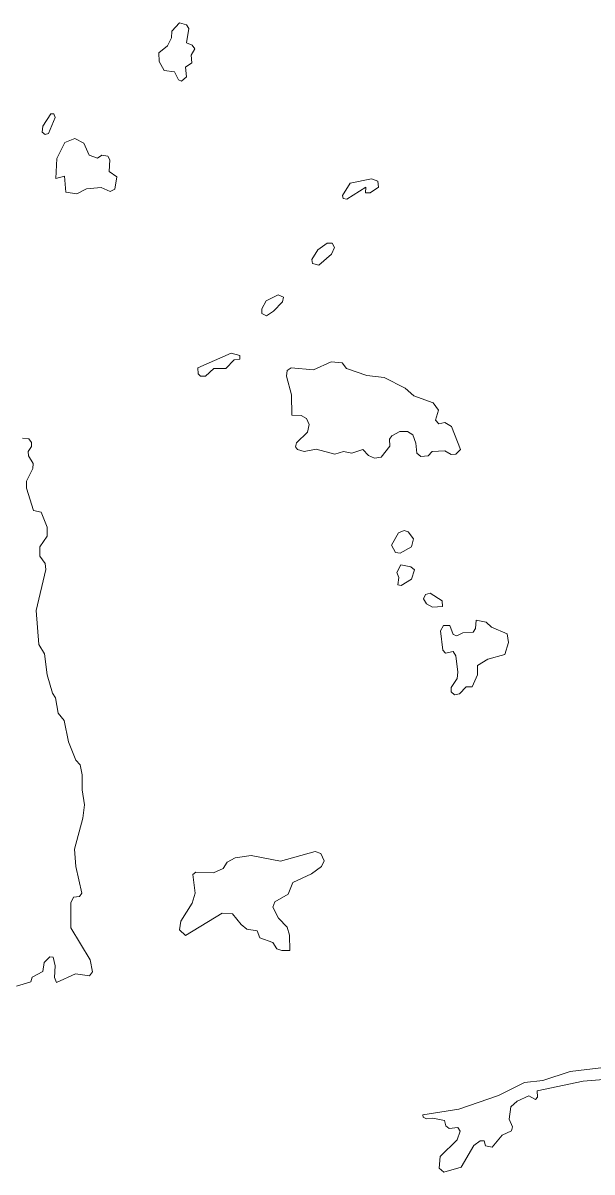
# Model space of a CAD drawing. Extents: x 369010 to 735936, y 6377141 to 6616555.
# Drawn here: x 450905 to 451871, y 6476826 to 6478776 of the extents above; entities that cross this region are included whole.
import ezdxf

# ---------------------------------------------------------------- set-up
doc = ezdxf.new("R2010")
doc.units = 0
doc.header["$LTSCALE"] = 40
doc.layers.add('3', color=7, linetype='Continuous', lineweight=13)

msp = doc.modelspace()

# ---------------------------------------------------------------- linework, layer by layer
at = {"layer": '3'}
for points in [[(451174.17, 6478677.86), (451182.61, 6478685.14), (451180.96, 6478701.19), (451191.71, 6478708.47), (451190.55, 6478721.88), (451196.68, 6478732.64), (451192.54, 6478738.76), (451182.61, 6478742.9), (451186.75, 6478766.73), (451182.94, 6478773.19), (451171.02, 6478776.33), (451157.95, 6478762.43), (451157.29, 6478751.01), (451150.67, 6478737.27), (451135.77, 6478725.69), (451136.6, 6478710.79), (451145.04, 6478695.9), (451162.25, 6478693.58), (451169.2, 6478679.84)], [(450952.56, 6478622.25), (450938.66, 6478601.23), (450937.5, 6478591.3), (450942.63, 6478586.99), (450948.26, 6478588.98), (450959.84, 6478615.79), (450957.52, 6478621.92)], [(451053.35, 6478490.17), (451061.3, 6478494.31), (451064.44, 6478515), (451051.37, 6478524.27), (451052.52, 6478544.13), (451049.38, 6478550.25), (451039.12, 6478551.74), (451031.84, 6478547.11), (451017.27, 6478552.24), (451008.5, 6478572.1), (450993.11, 6478580.54), (450976.23, 6478573.26), (450962.49, 6478546.45), (450961, 6478512.35), (450975.56, 6478516.16), (450977.88, 6478489.35), (450996.58, 6478486.2), (451012.97, 6478494.64), (451037.96, 6478496.96)], [(451496.74, 6478512.02), (451460.33, 6478504.74), (451447.25, 6478483.55), (451448.74, 6478478.59), (451454.86, 6478477.43), (451487.14, 6478497.79), (451486.64, 6478487.86), (451494.75, 6478487.86), (451508.49, 6478497.46), (451507.33, 6478508.05)], [(451421.76, 6478402.79), (451405.71, 6478391.2), (451395.28, 6478375.15), (451396.44, 6478368.2), (451407.2, 6478365.22), (451429.05, 6478383.92), (451434.01, 6478395.01), (451430.2, 6478402.79)], [(451338.35, 6478315.07), (451317.99, 6478304.64), (451310.71, 6478290.91), (451310.38, 6478283.29), (451318.32, 6478279.32), (451330.57, 6478287.1), (451345.63, 6478303.15), (451347.12, 6478310.77)], [(451258.41, 6478216.1), (451202.14, 6478190.94), (451202.8, 6478180.85), (451206.28, 6478176.71), (451214.72, 6478177.04), (451229.28, 6478189.78), (451249.64, 6478189.78), (451263.71, 6478204.35), (451272.98, 6478205.84), (451273.31, 6478211.96)], [(451501.87, 6478038.02), (451512.96, 6478039.51), (451527.85, 6478057.88), (451527.52, 6478069.79), (451531.33, 6478075.92), (451544.73, 6478083.2), (451557.81, 6478083.2), (451566.91, 6478077.08), (451572.04, 6478063.34), (451573.53, 6478046.46), (451580.48, 6478040.33), (451593.06, 6478041.49), (451599.51, 6478048.78), (451621.36, 6478049.93), (451631.79, 6478044.14), (451639.73, 6478044.47), (451647.84, 6478052.25), (451632.45, 6478091.64), (451621.36, 6478098.1), (451611.1, 6478096.27), (451605.64, 6478102.4), (451610.27, 6478119.28), (451601.17, 6478131.53), (451568.9, 6478143.44), (451553.67, 6478156.35), (451518.09, 6478174.39), (451488.63, 6478177.87), (451454.53, 6478190.12), (451446.92, 6478199.38), (451428.05, 6478201.2), (451398.43, 6478187.8), (451360.2, 6478190.94), (451353.58, 6478186.64), (451352.42, 6478177.04), (451361.02, 6478145.26), (451361.52, 6478110.84), (451377.57, 6478110.01), (451386.35, 6478105.05), (451390.98, 6478095.12), (451388.33, 6478081.71), (451369.46, 6478064), (451367.64, 6478057.22), (451371.12, 6478052.25), (451382.21, 6478049.11), (451402.9, 6478052.91), (451434.67, 6478044.47), (451449.4, 6478049.11), (451463.64, 6478046.13), (451482.01, 6478052.25), (451491.61, 6478042.16)], [(451552.18, 6477915.05), (451542.75, 6477910.74), (451530.5, 6477890.06), (451537.29, 6477877.48), (451545.39, 6477876.32), (451564.43, 6477887.41), (451567.9, 6477900.81), (451558.8, 6477912.73)], [(451547.22, 6477821.54), (451564.92, 6477832.3), (451569.56, 6477848.02), (451563.77, 6477853.31), (451546.55, 6477856.79), (451539.93, 6477843.72), (451543.08, 6477834.94), (451541.59, 6477823.03)], [(451600.18, 6477784.8), (451617.39, 6477785.95), (451616.56, 6477795.55), (451596.37, 6477808.46), (451588.26, 6477806.31), (451585.28, 6477799.03), (451590.25, 6477790.59)], [(451674.32, 6477762.62), (451673.49, 6477748.39), (451669.36, 6477742.59), (451651.98, 6477741.43), (451641.39, 6477736.14), (451635.59, 6477738.46), (451629.47, 6477753.68), (451619.04, 6477753.68), (451614.08, 6477744.91), (451617.89, 6477711.97), (451622.52, 6477707.01), (451635.26, 6477709.66), (451639.73, 6477702.38), (451643.54, 6477674.41), (451642.05, 6477663.65), (451632.12, 6477648.75), (451632.12, 6477641.14), (451637.42, 6477636.17), (451646.35, 6477637.66), (451657.44, 6477649.58), (451667.7, 6477649.58), (451676.97, 6477670.27), (451676.64, 6477685.99), (451694.18, 6477696.58), (451723.31, 6477704.36), (451729.1, 6477725.05), (451726.79, 6477739.61), (451700.64, 6477750.7), (451691.53, 6477759.14)], [(451401.41, 6477370.21), (451342.32, 6477353.82), (451292.67, 6477363.26), (451265.53, 6477359.45), (451251.79, 6477352.17), (451244.84, 6477341.58), (451228.45, 6477333.8), (451198.83, 6477334.96), (451193.53, 6477331.15), (451197.34, 6477299.7), (451192.37, 6477282.49), (451173.18, 6477252.2), (451170.86, 6477236.98), (451181.29, 6477227.71), (451243.18, 6477265.28), (451261.06, 6477264.45), (451275.29, 6477246.08), (451285.22, 6477238.47), (451302.44, 6477235.32), (451307.07, 6477223.9), (451329.25, 6477215.79), (451336.2, 6477205.04), (451344.31, 6477202.06), (451358.04, 6477202.39), (451357.71, 6477228.04), (451353.41, 6477241.94), (451338.85, 6477257.17), (451329.25, 6477275.54), (451332.39, 6477284.48), (451355.4, 6477297.88), (451363.01, 6477317.41), (451394.79, 6477332.31), (451411.67, 6477344.56), (451416.3, 6477354.15), (451410.84, 6477366.73)]]:
    msp.add_lwpolyline(points, close=True, dxfattribs=at)
for points in [[(450893.97, 6477141.48), (450918.47, 6477149.1), (450920.78, 6477156.87), (450938.82, 6477166.47), (450941.14, 6477182.03), (450950.74, 6477191.63), (450956.37, 6477190.97), (450959.51, 6477175.91), (450958.68, 6477156.38), (450962.16, 6477147.61), (450994.27, 6477162.5), (451018.1, 6477159.19), (451023.4, 6477165.98), (451018.93, 6477186.33), (450986.32, 6477240.78), (450986.16, 6477282.82), (450991.12, 6477292.92), (451001.05, 6477293.91), (451004.86, 6477299.37), (450994.93, 6477344.56), (450992.61, 6477374.02), (451006.51, 6477426.48), (451009.33, 6477449.49), (451005.36, 6477474.81), (451005.85, 6477500.13), (451002.05, 6477517.01), (450995.09, 6477525.45), (450982.18, 6477556.4), (450974.9, 6477592.48), (450964.64, 6477605.06), (450960.34, 6477631.21), (450955.04, 6477639.15), (450946.1, 6477669.77), (450941.47, 6477705.52), (450932.2, 6477721.24), (450927.4, 6477779.33), (450943.95, 6477848.68), (450942.79, 6477858.78), (450933.69, 6477871.69), (450933.86, 6477887.41), (450946.44, 6477905.45), (450946.44, 6477920.84), (450936.17, 6477946), (450923.1, 6477948.81), (450911.18, 6477987.04), (450911.18, 6477998.96), (450922.11, 6478019.98), (450922.44, 6478028.75), (450914.49, 6478041.49), (450913.67, 6478048.78), (450919.46, 6478057.55), (450919.46, 6478064.5), (450915.32, 6478070.62), (450904.07, 6478071.78)], [(451886.33, 6477002.79), (451833.87, 6476996.67), (451787.69, 6476981.44), (451756.58, 6476977.96), (451712.22, 6476956.12), (451645.19, 6476932.78), (451583.63, 6476923.18), (451584.45, 6476919.38), (451590.25, 6476916.23), (451600.84, 6476917.72), (451620.53, 6476913.91), (451623.18, 6476904.81), (451628.48, 6476899.85), (451643.37, 6476901.67), (451647.35, 6476895.54), (451642.21, 6476880.98), (451613.58, 6476852.68), (451611.6, 6476832.65), (451619.71, 6476826.2), (451649, 6476834.31), (451670.52, 6476871.05), (451681.11, 6476879.16), (451688.06, 6476879.16), (451690.38, 6476870.72), (451701.47, 6476868.4), (451718.35, 6476888.59), (451734.57, 6476895.87), (451736.22, 6476902.83), (451730.43, 6476915.9), (451733.08, 6476936.92), (451743.83, 6476946.52), (451763.69, 6476955.62), (451775.28, 6476949.5), (451778.59, 6476952.97), (451777.93, 6476963.73), (451856.21, 6476980.28), (451904.54, 6476984.42)]]:
    msp.add_lwpolyline(points, dxfattribs=at)

doc.saveas('drawing.dxf')
